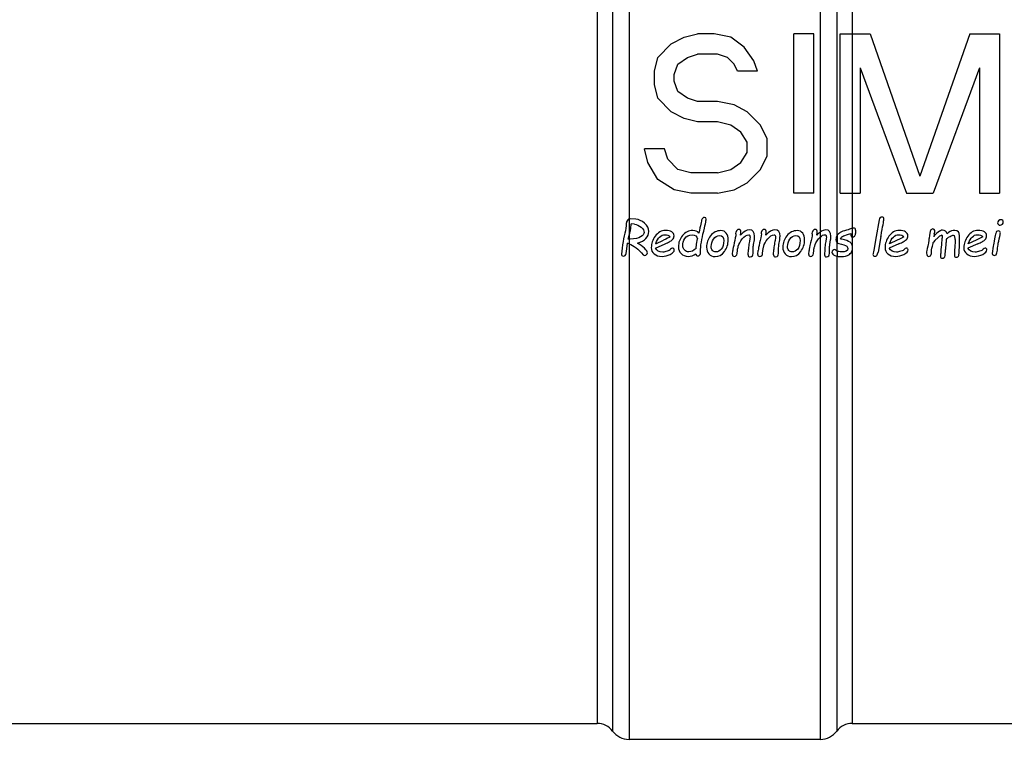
# Model space of a CAD drawing. Header units: millimetres. Extents: x 0 to 297, y 0 to 210.
# Tile 283 of 499: x 139 to 150, y 148 to 156. Entities that reach past the tile are written whole.
import ezdxf

# ---------------------------------------------------------------- set-up
doc = ezdxf.new("R2010")
doc.units = ezdxf.units.MM
doc.header["$LTSCALE"] = 16.335
doc.layers.get('0').update_dxf_attribs({"linetype": 'CONTINUOUS'})
doc.layers.add('08_SURFACES', color=7, linetype='CONTINUOUS')
doc.layers.add('AXES_REF', color=7, linetype='CONTINUOUS')

msp = doc.modelspace()

# ---------------------------------------------------------------- linework, layer by layer
at = {"color": 9, "linetype": 'Continuous'}
for p, q in [((147.506, 161.271), (147.506, 153.409)), ((147.688, 161.223), (147.688, 153.363)), ((147.856, 161.185), (147.856, 155.586)), ((145.406, 161.082), (145.406, 153.552)), ((145.224, 161), (145.224, 147.928)), ((145.056, 160.929), (145.056, 148.012)), ((145.406, 153.28), (145.406, 147.837)), ((147.506, 153.354), (147.506, 147.837)), ((147.688, 153.144), (147.688, 147.928))]:
    msp.add_line(p, q, dxfattribs=at)
at = {"layer": '08_SURFACES', "color": 7, "linetype": 'Continuous'}
for p, q in [((145.867, 155.475), (146.012, 155.549)), ((146.012, 155.549), (146.158, 155.586)), ((146.341, 155.586), (146.158, 155.586)), ((146.523, 155.549), (146.341, 155.586)), ((146.669, 155.438), (146.523, 155.549)), ((147.216, 153.836), (147.216, 155.586)), ((147.434, 155.586), (147.216, 155.586)), ((147.434, 153.836), (147.434, 155.586)), ((147.726, 153.836), (147.726, 155.586)), ((147.726, 155.586), (148.054, 155.586)), ((148.054, 155.586), (148.601, 154.023)), ((149.148, 155.586), (148.601, 154.023)), ((149.148, 155.586), (149.476, 155.586)), ((149.476, 155.586), (149.476, 153.836)), ((145.721, 155.326), (145.867, 155.475)), ((146.778, 155.289), (146.669, 155.438)), ((145.684, 155.177), (145.721, 155.326)), ((145.94, 155.251), (146.049, 155.326)), ((146.049, 155.326), (146.158, 155.363)), ((146.377, 155.363), (146.158, 155.363)), ((146.486, 155.326), (146.377, 155.363)), ((146.559, 155.251), (146.486, 155.326)), ((145.903, 155.14), (145.94, 155.251)), ((146.596, 155.177), (146.559, 155.251)), ((146.815, 155.177), (146.778, 155.289)), ((147.945, 155.214), (147.945, 153.836)), ((147.945, 155.214), (148.455, 153.836)), ((149.257, 155.214), (148.747, 153.836)), ((149.257, 155.214), (149.257, 153.836)), ((145.684, 155.028), (145.684, 155.177)), ((145.903, 155.065), (145.903, 155.14)), ((146.815, 155.177), (146.596, 155.177)), ((145.721, 154.879), (145.684, 155.028)), ((145.94, 154.953), (145.903, 155.065)), ((146.049, 154.879), (145.94, 154.953)), ((145.867, 154.73), (145.721, 154.879)), ((146.158, 154.842), (146.049, 154.879)), ((146.377, 154.842), (146.158, 154.842)), ((146.559, 154.805), (146.377, 154.842)), ((146.705, 154.73), (146.559, 154.805)), ((146.012, 154.656), (145.867, 154.73)), ((146.851, 154.581), (146.705, 154.73)), ((146.158, 154.618), (146.012, 154.656)), ((146.377, 154.618), (146.158, 154.618)), ((146.523, 154.581), (146.377, 154.618)), ((146.632, 154.507), (146.523, 154.581)), ((146.924, 154.432), (146.851, 154.581)), ((146.705, 154.395), (146.632, 154.507)), ((146.705, 154.283), (146.705, 154.395)), ((146.924, 154.246), (146.924, 154.432)), ((145.611, 154.172), (145.575, 154.321)), ((145.794, 154.321), (145.575, 154.321)), ((145.83, 154.209), (145.794, 154.321)), ((146.632, 154.172), (146.705, 154.283)), ((146.851, 154.097), (146.924, 154.246)), ((145.721, 153.985), (145.611, 154.172)), ((145.94, 154.097), (145.83, 154.209)), ((146.523, 154.097), (146.632, 154.172)), ((146.085, 154.06), (145.94, 154.097)), ((146.377, 154.06), (146.085, 154.06)), ((146.377, 154.06), (146.523, 154.097)), ((146.705, 153.948), (146.851, 154.097)), ((145.903, 153.874), (145.721, 153.985)), ((146.559, 153.874), (146.705, 153.948)), ((146.085, 153.836), (145.903, 153.874)), ((146.377, 153.836), (146.085, 153.836)), ((146.377, 153.836), (146.559, 153.874)), ((147.434, 153.836), (147.216, 153.836)), ((147.726, 153.836), (147.945, 153.836)), ((148.455, 153.836), (148.747, 153.836)), ((149.257, 153.836), (149.476, 153.836)), ((145.481, 153.549), (145.419, 153.554)), ((145.424, 153.448), (145.428, 153.498)), ((145.466, 153.495), (145.428, 153.498)), ((148.154, 153.544), (148.122, 153.359)), ((145.396, 153.331), (145.41, 153.384)), ((146.58, 153.388), (146.582, 153.41)), ((146.629, 153.374), (146.634, 153.405)), ((146.859, 153.388), (146.861, 153.41)), ((146.908, 153.374), (146.913, 153.405)), ((147.418, 153.388), (147.421, 153.41)), ((147.468, 153.374), (147.472, 153.405)), ((147.894, 153.43), (147.892, 153.411)), ((147.892, 153.411), (147.893, 153.394)), ((148.757, 153.384), (148.753, 153.356)), ((148.758, 153.391), (148.757, 153.384)), ((145.381, 153.223), (145.387, 153.287)), ((145.419, 153.331), (145.396, 153.331)), ((145.696, 153.232), (145.802, 153.28)), ((145.699, 153.28), (145.784, 153.319)), ((146.142, 153.229), (146.148, 153.274)), ((146.148, 153.274), (146.159, 153.335)), ((146.773, 153.273), (146.782, 153.323)), ((147.052, 153.273), (147.061, 153.323)), ((147.612, 153.273), (147.62, 153.323)), ((147.74, 153.274), (147.766, 153.268)), ((148.122, 153.359), (148.093, 153.209)), ((148.173, 153.359), (148.141, 153.188)), ((148.37, 153.28), (148.264, 153.232)), ((148.352, 153.319), (148.267, 153.28)), ((148.764, 153.316), (148.749, 153.299)), ((148.801, 153.35), (148.764, 153.316)), ((148.886, 153.286), (148.883, 153.216)), ((148.916, 153.351), (148.932, 153.36)), ((148.987, 153.317), (148.983, 153.235)), ((149.236, 153.28), (149.129, 153.232)), ((149.218, 153.319), (149.132, 153.28)), ((145.329, 153.233), (145.321, 153.167)), ((145.374, 153.172), (145.381, 153.223)), ((146.541, 153.162), (146.545, 153.205)), ((146.594, 153.172), (146.596, 153.205)), ((146.715, 153.16), (146.717, 153.217)), ((146.82, 153.162), (146.824, 153.205)), ((146.873, 153.172), (146.875, 153.205)), ((146.994, 153.16), (146.996, 153.217)), ((147.38, 153.162), (147.384, 153.205)), ((147.432, 153.172), (147.435, 153.205)), ((147.555, 153.217), (147.554, 153.16)), ((148.828, 153.165), (148.826, 153.142)), ((149.406, 153.253), (149.396, 153.173))]:
    msp.add_line(p, q, dxfattribs=at)
at = {"layer": '08_SURFACES', "color": 9, "linetype": 'Continuous'}
for p, q in [((147.856, 155.586), (147.856, 148.012)), ((145.406, 153.552), (145.406, 153.28)), ((147.506, 153.409), (147.506, 153.354)), ((147.693, 153.373), (147.693, 153.292)), ((147.688, 153.298), (147.688, 153.202)), ((147.693, 153.199), (147.693, 153.143))]:
    msp.add_line(p, q, dxfattribs=at)
at = {"layer": '08_SURFACES', "color": 7, "linetype": 'Continuous'}
for centre, radius, start, end in [((147.772, 153.324), 0.093, 147.9017, 150.427), ((145.321, 153.063), 0.233, 68.5318, 73.3377), ((149.373, 153.253), 0.487, 170.3866, 176.1227), ((149.787, 153.156), 0.808, 174.3651, 180.0764)]:
    msp.add_arc(centre, radius, start, end, dxfattribs=at)
for points in [[(145.378, 153.522), (145.376, 153.514), (145.375, 153.498), (145.373, 153.476)], [(145.393, 153.544), (145.385, 153.537), (145.381, 153.53), (145.378, 153.522)], [(145.406, 153.552), (145.401, 153.551), (145.397, 153.548), (145.393, 153.544)], [(145.419, 153.554), (145.414, 153.554), (145.41, 153.553), (145.406, 153.552)], [(145.466, 153.495), (145.492, 153.492), (145.516, 153.481), (145.538, 153.463)], [(145.576, 153.505), (145.544, 153.532), (145.513, 153.547), (145.481, 153.549)], [(145.623, 153.414), (145.623, 153.448), (145.608, 153.479), (145.576, 153.505)], [(146.205, 153.545), (146.2, 153.53), (146.19, 153.481), (146.173, 153.398)], [(146.233, 153.569), (146.22, 153.569), (146.21, 153.561), (146.205, 153.545)], [(146.217, 153.384), (146.241, 153.483), (146.253, 153.539), (146.253, 153.551)], [(146.253, 153.551), (146.253, 153.563), (146.246, 153.569), (146.233, 153.569)], [(148.165, 153.568), (148.159, 153.564), (148.156, 153.556), (148.154, 153.544)], [(148.184, 153.573), (148.177, 153.573), (148.17, 153.571), (148.165, 153.568)], [(148.18, 153.403), (148.197, 153.496), (148.206, 153.547), (148.206, 153.554)], [(148.206, 153.554), (148.206, 153.567), (148.198, 153.573), (148.184, 153.573)], [(149.466, 153.533), (149.459, 153.526), (149.455, 153.518), (149.455, 153.509)], [(149.455, 153.509), (149.455, 153.501), (149.458, 153.495), (149.463, 153.491)], [(149.463, 153.491), (149.468, 153.486), (149.474, 153.484), (149.482, 153.484)], [(149.491, 153.544), (149.482, 153.544), (149.474, 153.54), (149.466, 153.533)], [(149.482, 153.484), (149.491, 153.484), (149.499, 153.487), (149.507, 153.494)], [(149.51, 153.536), (149.505, 153.541), (149.499, 153.544), (149.491, 153.544)], [(149.507, 153.494), (149.514, 153.501), (149.517, 153.509), (149.517, 153.519)], [(149.517, 153.519), (149.517, 153.525), (149.515, 153.531), (149.51, 153.536)], [(145.373, 153.476), (145.371, 153.443), (145.365, 153.406), (145.353, 153.366)], [(145.41, 153.384), (145.414, 153.399), (145.418, 153.412), (145.42, 153.423)], [(145.42, 153.423), (145.422, 153.434), (145.423, 153.442), (145.424, 153.448)], [(145.497, 153.287), (145.581, 153.313), (145.623, 153.355), (145.623, 153.414)], [(145.571, 153.404), (145.571, 153.388), (145.558, 153.371), (145.533, 153.355)], [(145.538, 153.463), (145.56, 153.445), (145.571, 153.425), (145.571, 153.404)], [(145.806, 153.426), (145.76, 153.426), (145.722, 153.405), (145.693, 153.364)], [(145.699, 153.28), (145.723, 153.346), (145.756, 153.379), (145.799, 153.379)], [(145.799, 153.379), (145.825, 153.379), (145.845, 153.372), (145.858, 153.358)], [(145.876, 153.41), (145.86, 153.421), (145.836, 153.426), (145.806, 153.426)], [(145.9, 153.367), (145.9, 153.386), (145.892, 153.4), (145.876, 153.41)], [(146.107, 153.425), (146.06, 153.425), (146.022, 153.407), (145.993, 153.37)], [(146.02, 153.338), (146.037, 153.364), (146.063, 153.377), (146.101, 153.377)], [(146.101, 153.377), (146.131, 153.377), (146.151, 153.363), (146.159, 153.335)], [(146.173, 153.398), (146.157, 153.416), (146.135, 153.425), (146.107, 153.425)], [(146.196, 153.27), (146.202, 153.309), (146.208, 153.347), (146.217, 153.384)], [(146.415, 153.424), (146.369, 153.424), (146.331, 153.405), (146.301, 153.368)], [(146.474, 153.396), (146.461, 153.415), (146.441, 153.424), (146.415, 153.424)], [(146.495, 153.324), (146.495, 153.354), (146.488, 153.378), (146.474, 153.396)], [(146.58, 153.388), (146.577, 153.362), (146.571, 153.329), (146.561, 153.289)], [(146.592, 153.43), (146.586, 153.425), (146.583, 153.418), (146.582, 153.41)], [(146.613, 153.438), (146.605, 153.438), (146.598, 153.435), (146.592, 153.43)], [(146.634, 153.405), (146.636, 153.427), (146.629, 153.438), (146.613, 153.438)], [(146.728, 153.432), (146.697, 153.432), (146.664, 153.413), (146.629, 153.374)], [(146.65, 153.334), (146.674, 153.364), (146.697, 153.379), (146.72, 153.379)], [(146.72, 153.379), (146.73, 153.379), (146.735, 153.37), (146.735, 153.351)], [(146.785, 153.362), (146.785, 153.409), (146.766, 153.432), (146.728, 153.432)], [(146.859, 153.388), (146.856, 153.362), (146.85, 153.329), (146.84, 153.289)], [(146.871, 153.43), (146.865, 153.425), (146.862, 153.418), (146.861, 153.41)], [(146.892, 153.438), (146.884, 153.438), (146.877, 153.435), (146.871, 153.43)], [(146.913, 153.405), (146.915, 153.427), (146.908, 153.438), (146.892, 153.438)], [(147.008, 153.432), (146.976, 153.432), (146.943, 153.413), (146.908, 153.374)], [(146.929, 153.334), (146.953, 153.364), (146.976, 153.379), (146.999, 153.379)], [(146.999, 153.379), (147.009, 153.379), (147.014, 153.37), (147.014, 153.351)], [(147.064, 153.362), (147.064, 153.409), (147.045, 153.432), (147.008, 153.432)], [(147.253, 153.424), (147.207, 153.424), (147.17, 153.405), (147.14, 153.368)], [(147.313, 153.396), (147.299, 153.415), (147.279, 153.424), (147.253, 153.424)], [(147.334, 153.324), (147.334, 153.354), (147.327, 153.378), (147.313, 153.396)], [(147.418, 153.388), (147.416, 153.362), (147.41, 153.329), (147.4, 153.289)], [(147.431, 153.43), (147.425, 153.425), (147.422, 153.418), (147.421, 153.41)], [(147.451, 153.438), (147.443, 153.438), (147.436, 153.435), (147.431, 153.43)], [(147.472, 153.405), (147.474, 153.427), (147.467, 153.438), (147.451, 153.438)], [(147.506, 153.409), (147.493, 153.4), (147.481, 153.388), (147.468, 153.374)], [(147.567, 153.432), (147.547, 153.432), (147.527, 153.425), (147.506, 153.409)], [(147.506, 153.354), (147.524, 153.371), (147.541, 153.379), (147.558, 153.379)], [(147.558, 153.379), (147.568, 153.379), (147.573, 153.37), (147.573, 153.351)], [(147.623, 153.362), (147.623, 153.409), (147.604, 153.432), (147.567, 153.432)], [(147.726, 153.404), (147.712, 153.396), (147.701, 153.386), (147.693, 153.373)], [(147.796, 153.43), (147.764, 153.421), (147.741, 153.413), (147.726, 153.404)], [(147.751, 153.361), (147.764, 153.368), (147.785, 153.377), (147.816, 153.385)], [(147.848, 153.447), (147.838, 153.442), (147.821, 153.437), (147.796, 153.43)], [(147.816, 153.385), (147.826, 153.388), (147.835, 153.39), (147.842, 153.392)], [(147.842, 153.392), (147.842, 153.377), (147.843, 153.367), (147.845, 153.362)], [(147.856, 153.449), (147.853, 153.449), (147.85, 153.448), (147.848, 153.447)], [(147.872, 153.452), (147.866, 153.452), (147.861, 153.451), (147.856, 153.449)], [(147.894, 153.43), (147.894, 153.444), (147.886, 153.452), (147.872, 153.452)], [(147.883, 153.362), (147.89, 153.367), (147.893, 153.378), (147.893, 153.394)], [(148.173, 153.359), (148.175, 153.372), (148.177, 153.387), (148.18, 153.403)], [(148.374, 153.426), (148.328, 153.426), (148.29, 153.405), (148.261, 153.364)], [(148.267, 153.28), (148.291, 153.346), (148.324, 153.379), (148.367, 153.379)], [(148.367, 153.379), (148.393, 153.379), (148.413, 153.372), (148.426, 153.358)], [(148.444, 153.41), (148.428, 153.421), (148.404, 153.426), (148.374, 153.426)], [(148.468, 153.367), (148.468, 153.386), (148.46, 153.4), (148.444, 153.41)], [(148.717, 153.425), (148.711, 153.413), (148.705, 153.385), (148.702, 153.342)], [(148.741, 153.443), (148.732, 153.443), (148.724, 153.437), (148.717, 153.425)], [(148.758, 153.435), (148.753, 153.44), (148.748, 153.443), (148.741, 153.443)], [(148.801, 153.407), (148.78, 153.391), (148.765, 153.374), (148.753, 153.356)], [(148.765, 153.418), (148.765, 153.424), (148.762, 153.43), (148.758, 153.435)], [(148.758, 153.391), (148.763, 153.406), (148.765, 153.415), (148.765, 153.418)], [(148.849, 153.429), (148.837, 153.429), (148.821, 153.422), (148.801, 153.407)], [(148.801, 153.35), (148.815, 153.363), (148.828, 153.372), (148.842, 153.377)], [(148.842, 153.377), (148.844, 153.371), (148.845, 153.364), (148.845, 153.356)], [(148.899, 153.389), (148.893, 153.416), (148.876, 153.429), (148.849, 153.429)], [(148.916, 153.405), (148.91, 153.4), (148.904, 153.395), (148.899, 153.389)], [(148.984, 153.427), (148.958, 153.427), (148.936, 153.419), (148.916, 153.405)], [(148.932, 153.36), (148.95, 153.37), (148.962, 153.375), (148.967, 153.375)], [(148.967, 153.375), (148.974, 153.375), (148.979, 153.368), (148.982, 153.354)], [(149.037, 153.366), (149.037, 153.406), (149.019, 153.427), (148.984, 153.427)], [(149.239, 153.426), (149.193, 153.426), (149.156, 153.405), (149.127, 153.364)], [(149.132, 153.28), (149.156, 153.346), (149.189, 153.379), (149.232, 153.379)], [(149.232, 153.379), (149.259, 153.379), (149.278, 153.372), (149.291, 153.358)], [(149.309, 153.41), (149.293, 153.421), (149.27, 153.426), (149.239, 153.426)], [(149.334, 153.367), (149.334, 153.386), (149.326, 153.4), (149.309, 153.41)], [(149.434, 153.394), (149.432, 153.383), (149.428, 153.363), (149.421, 153.333)], [(149.464, 153.421), (149.447, 153.421), (149.437, 153.412), (149.434, 153.394)], [(149.485, 153.4), (149.485, 153.414), (149.478, 153.421), (149.464, 153.421)], [(149.472, 153.333), (149.481, 153.373), (149.485, 153.396), (149.485, 153.4)], [(145.353, 153.366), (145.343, 153.327), (145.335, 153.283), (145.329, 153.233)], [(145.406, 153.28), (145.457, 153.26), (145.509, 153.22), (145.56, 153.16)], [(145.533, 153.355), (145.508, 153.339), (145.47, 153.331), (145.419, 153.331)], [(145.574, 153.23), (145.552, 153.252), (145.526, 153.271), (145.497, 153.287)], [(145.693, 153.364), (145.664, 153.323), (145.65, 153.282), (145.65, 153.239)], [(145.858, 153.358), (145.844, 153.348), (145.82, 153.335), (145.784, 153.319)], [(145.802, 153.28), (145.822, 153.288), (145.838, 153.296), (145.85, 153.302)], [(145.85, 153.302), (145.862, 153.308), (145.874, 153.316), (145.884, 153.327)], [(145.884, 153.327), (145.895, 153.338), (145.9, 153.351), (145.9, 153.367)], [(145.993, 153.37), (145.963, 153.334), (145.948, 153.292), (145.948, 153.247)], [(145.995, 153.259), (145.995, 153.286), (146.003, 153.312), (146.02, 153.338)], [(146.189, 153.173), (146.189, 153.199), (146.191, 153.23), (146.196, 153.27)], [(146.301, 153.368), (146.272, 153.33), (146.257, 153.289), (146.257, 153.243)], [(146.308, 153.25), (146.308, 153.277), (146.317, 153.304), (146.334, 153.331)], [(146.334, 153.331), (146.352, 153.358), (146.374, 153.371), (146.401, 153.371)], [(146.401, 153.371), (146.431, 153.371), (146.446, 153.352), (146.446, 153.315)], [(146.446, 153.315), (146.446, 153.274), (146.437, 153.243), (146.419, 153.222)], [(146.453, 153.194), (146.481, 153.231), (146.495, 153.274), (146.495, 153.324)], [(146.561, 153.289), (146.552, 153.249), (146.547, 153.221), (146.545, 153.205)], [(146.606, 153.254), (146.612, 153.277), (146.626, 153.304), (146.65, 153.334)], [(146.723, 153.275), (146.719, 153.252), (146.717, 153.232), (146.717, 153.217)], [(146.732, 153.323), (146.73, 153.315), (146.727, 153.299), (146.723, 153.275)], [(146.735, 153.351), (146.735, 153.343), (146.734, 153.334), (146.732, 153.323)], [(146.77, 153.217), (146.77, 153.241), (146.771, 153.26), (146.773, 153.273)], [(146.782, 153.323), (146.784, 153.338), (146.785, 153.351), (146.785, 153.362)], [(146.84, 153.289), (146.831, 153.249), (146.826, 153.221), (146.824, 153.205)], [(146.885, 153.254), (146.891, 153.277), (146.905, 153.304), (146.929, 153.334)], [(147.002, 153.275), (146.998, 153.252), (146.996, 153.232), (146.996, 153.217)], [(147.011, 153.323), (147.009, 153.315), (147.006, 153.299), (147.002, 153.275)], [(147.014, 153.351), (147.014, 153.343), (147.013, 153.334), (147.011, 153.323)], [(147.049, 153.217), (147.049, 153.241), (147.05, 153.26), (147.052, 153.273)], [(147.061, 153.323), (147.063, 153.338), (147.064, 153.351), (147.064, 153.362)], [(147.14, 153.368), (147.11, 153.33), (147.095, 153.289), (147.095, 153.243)], [(147.147, 153.25), (147.147, 153.277), (147.155, 153.304), (147.173, 153.331)], [(147.173, 153.331), (147.19, 153.358), (147.212, 153.371), (147.239, 153.371)], [(147.239, 153.371), (147.27, 153.371), (147.284, 153.352), (147.284, 153.315)], [(147.284, 153.315), (147.284, 153.274), (147.275, 153.243), (147.258, 153.222)], [(147.292, 153.194), (147.32, 153.231), (147.334, 153.274), (147.334, 153.324)], [(147.4, 153.289), (147.39, 153.249), (147.385, 153.221), (147.384, 153.205)], [(147.445, 153.254), (147.45, 153.277), (147.464, 153.304), (147.488, 153.334)], [(147.488, 153.334), (147.494, 153.342), (147.5, 153.348), (147.506, 153.354)], [(147.561, 153.275), (147.558, 153.252), (147.556, 153.232), (147.555, 153.217)], [(147.571, 153.323), (147.568, 153.315), (147.565, 153.299), (147.561, 153.275)], [(147.573, 153.351), (147.573, 153.343), (147.572, 153.334), (147.571, 153.323)], [(147.608, 153.217), (147.608, 153.241), (147.609, 153.26), (147.612, 153.273)], [(147.62, 153.323), (147.622, 153.338), (147.623, 153.351), (147.623, 153.362)], [(147.691, 153.37), (147.683, 153.355), (147.679, 153.34), (147.679, 153.324)], [(147.679, 153.324), (147.679, 153.314), (147.682, 153.304), (147.689, 153.296)], [(147.689, 153.296), (147.69, 153.294), (147.692, 153.293), (147.693, 153.292)], [(147.693, 153.292), (147.702, 153.285), (147.717, 153.279), (147.74, 153.274)], [(147.73, 153.333), (147.732, 153.343), (147.739, 153.353), (147.751, 153.361)], [(147.745, 153.329), (147.74, 153.33), (147.735, 153.331), (147.73, 153.333)], [(147.833, 153.296), (147.815, 153.31), (147.785, 153.322), (147.745, 153.329)], [(147.766, 153.268), (147.794, 153.26), (147.809, 153.247), (147.809, 153.227)], [(147.856, 153.266), (147.851, 153.277), (147.844, 153.287), (147.833, 153.296)], [(147.845, 153.362), (147.847, 153.358), (147.851, 153.356), (147.856, 153.355)], [(147.856, 153.355), (147.858, 153.355), (147.86, 153.354), (147.863, 153.354)], [(147.861, 153.237), (147.861, 153.247), (147.859, 153.257), (147.856, 153.266)], [(147.863, 153.354), (147.87, 153.354), (147.876, 153.357), (147.883, 153.362)], [(148.261, 153.364), (148.232, 153.323), (148.218, 153.282), (148.218, 153.239)], [(148.426, 153.358), (148.412, 153.348), (148.388, 153.335), (148.352, 153.319)], [(148.37, 153.28), (148.39, 153.288), (148.406, 153.296), (148.418, 153.302)], [(148.418, 153.302), (148.43, 153.308), (148.442, 153.316), (148.452, 153.327)], [(148.452, 153.327), (148.463, 153.338), (148.468, 153.351), (148.468, 153.367)], [(148.698, 153.305), (148.697, 153.298), (148.694, 153.281), (148.687, 153.254)], [(148.702, 153.342), (148.7, 153.324), (148.699, 153.312), (148.698, 153.305)], [(148.738, 153.253), (148.744, 153.277), (148.748, 153.292), (148.749, 153.299)], [(148.843, 153.334), (148.84, 153.313), (148.837, 153.282), (148.834, 153.241)], [(148.845, 153.356), (148.845, 153.35), (148.844, 153.342), (148.843, 153.334)], [(148.892, 153.334), (148.898, 153.339), (148.906, 153.345), (148.916, 153.351)], [(148.982, 153.354), (148.986, 153.34), (148.987, 153.327), (148.987, 153.317)], [(149.034, 153.245), (149.036, 153.293), (149.037, 153.333), (149.037, 153.366)], [(149.127, 153.364), (149.098, 153.323), (149.083, 153.282), (149.083, 153.239)], [(149.291, 153.358), (149.278, 153.348), (149.253, 153.335), (149.218, 153.319)], [(149.236, 153.28), (149.256, 153.288), (149.271, 153.296), (149.284, 153.302)], [(149.284, 153.302), (149.296, 153.308), (149.307, 153.316), (149.318, 153.327)], [(149.318, 153.327), (149.328, 153.338), (149.334, 153.351), (149.334, 153.367)], [(149.421, 153.333), (149.414, 153.3), (149.409, 153.273), (149.406, 153.253)], [(149.457, 153.253), (149.459, 153.27), (149.464, 153.296), (149.472, 153.333)], [(145.321, 153.167), (145.321, 153.161), (145.323, 153.156), (145.327, 153.151)], [(145.364, 153.153), (145.369, 153.159), (145.373, 153.165), (145.374, 153.172)], [(145.56, 153.16), (145.565, 153.154), (145.571, 153.151), (145.577, 153.151)], [(145.608, 153.182), (145.608, 153.193), (145.597, 153.209), (145.574, 153.23)], [(145.577, 153.151), (145.585, 153.151), (145.593, 153.154), (145.599, 153.161)], [(145.599, 153.161), (145.605, 153.167), (145.608, 153.174), (145.608, 153.182)], [(145.65, 153.239), (145.65, 153.209), (145.66, 153.186), (145.681, 153.168)], [(145.681, 153.168), (145.702, 153.151), (145.731, 153.142), (145.768, 153.142)], [(145.776, 153.189), (145.737, 153.189), (145.711, 153.203), (145.696, 153.232)], [(145.768, 153.142), (145.798, 153.142), (145.828, 153.15), (145.858, 153.164)], [(145.824, 153.197), (145.805, 153.192), (145.789, 153.189), (145.776, 153.189)], [(145.862, 153.219), (145.855, 153.21), (145.842, 153.203), (145.824, 153.197)], [(145.858, 153.164), (145.888, 153.179), (145.903, 153.195), (145.903, 153.213)], [(145.883, 153.232), (145.876, 153.232), (145.869, 153.228), (145.862, 153.219)], [(145.897, 153.226), (145.894, 153.23), (145.889, 153.232), (145.883, 153.232)], [(145.903, 153.213), (145.903, 153.218), (145.901, 153.222), (145.897, 153.226)], [(145.948, 153.247), (145.948, 153.217), (145.958, 153.192), (145.977, 153.172)], [(145.977, 153.172), (145.996, 153.152), (146.022, 153.142), (146.055, 153.142)], [(146.014, 153.212), (146.002, 153.225), (145.995, 153.241), (145.995, 153.259)], [(146.063, 153.191), (146.043, 153.191), (146.027, 153.198), (146.014, 153.212)], [(146.055, 153.142), (146.084, 153.142), (146.113, 153.152), (146.14, 153.17)], [(146.142, 153.229), (146.116, 153.204), (146.09, 153.191), (146.063, 153.191)], [(146.14, 153.17), (146.143, 153.154), (146.15, 153.146), (146.16, 153.146)], [(146.181, 153.155), (146.186, 153.161), (146.189, 153.167), (146.189, 153.173)], [(146.257, 153.243), (146.257, 153.213), (146.265, 153.188), (146.282, 153.168)], [(146.282, 153.168), (146.299, 153.149), (146.322, 153.139), (146.35, 153.139)], [(146.322, 153.207), (146.313, 153.217), (146.308, 153.232), (146.308, 153.25)], [(146.359, 153.191), (146.344, 153.191), (146.332, 153.196), (146.322, 153.207)], [(146.35, 153.139), (146.391, 153.139), (146.426, 153.157), (146.453, 153.194)], [(146.419, 153.222), (146.402, 153.202), (146.382, 153.191), (146.359, 153.191)], [(146.541, 153.162), (146.541, 153.148), (146.549, 153.142), (146.563, 153.142)], [(146.584, 153.15), (146.589, 153.155), (146.593, 153.163), (146.594, 153.172)], [(146.596, 153.205), (146.597, 153.216), (146.599, 153.228), (146.603, 153.24)], [(146.603, 153.24), (146.604, 153.245), (146.605, 153.249), (146.606, 153.254)], [(146.715, 153.16), (146.714, 153.144), (146.721, 153.135), (146.737, 153.135)], [(146.762, 153.149), (146.767, 153.158), (146.77, 153.181), (146.77, 153.217)], [(146.82, 153.162), (146.82, 153.148), (146.828, 153.142), (146.842, 153.142)], [(146.863, 153.15), (146.869, 153.155), (146.872, 153.163), (146.873, 153.172)], [(146.875, 153.205), (146.876, 153.216), (146.878, 153.228), (146.882, 153.24)], [(146.882, 153.24), (146.883, 153.245), (146.884, 153.249), (146.885, 153.254)], [(146.994, 153.16), (146.993, 153.144), (147, 153.135), (147.016, 153.135)], [(147.041, 153.149), (147.046, 153.158), (147.049, 153.181), (147.049, 153.217)], [(147.095, 153.243), (147.095, 153.213), (147.104, 153.188), (147.121, 153.168)], [(147.121, 153.168), (147.138, 153.149), (147.16, 153.139), (147.189, 153.139)], [(147.161, 153.207), (147.151, 153.217), (147.147, 153.232), (147.147, 153.25)], [(147.197, 153.191), (147.182, 153.191), (147.17, 153.196), (147.161, 153.207)], [(147.189, 153.139), (147.23, 153.139), (147.264, 153.157), (147.292, 153.194)], [(147.258, 153.222), (147.24, 153.202), (147.22, 153.191), (147.197, 153.191)], [(147.38, 153.162), (147.38, 153.148), (147.387, 153.142), (147.402, 153.142)], [(147.422, 153.15), (147.428, 153.155), (147.431, 153.163), (147.432, 153.172)], [(147.435, 153.205), (147.435, 153.216), (147.438, 153.228), (147.441, 153.24)], [(147.441, 153.24), (147.442, 153.245), (147.444, 153.249), (147.445, 153.254)], [(147.554, 153.16), (147.553, 153.144), (147.56, 153.135), (147.575, 153.135)], [(147.601, 153.149), (147.605, 153.158), (147.608, 153.181), (147.608, 153.217)], [(147.645, 153.207), (147.638, 153.201), (147.635, 153.194), (147.635, 153.185)], [(147.635, 153.185), (147.635, 153.171), (147.645, 153.16), (147.665, 153.152)], [(147.666, 153.216), (147.659, 153.216), (147.652, 153.213), (147.645, 153.207)], [(147.685, 153.204), (147.678, 153.212), (147.672, 153.216), (147.666, 153.216)], [(147.693, 153.199), (147.69, 153.201), (147.687, 153.202), (147.685, 153.204)], [(147.709, 153.195), (147.703, 153.196), (147.698, 153.197), (147.693, 153.199)], [(147.741, 153.191), (147.732, 153.191), (147.722, 153.192), (147.709, 153.195)], [(147.732, 153.139), (147.771, 153.139), (147.802, 153.147), (147.826, 153.164)], [(147.809, 153.227), (147.809, 153.203), (147.786, 153.191), (147.741, 153.191)], [(147.826, 153.164), (147.84, 153.175), (147.85, 153.188), (147.856, 153.205)], [(147.856, 153.205), (147.859, 153.214), (147.861, 153.225), (147.861, 153.237)], [(148.093, 153.209), (148.088, 153.182), (148.085, 153.167), (148.085, 153.163)], [(148.085, 153.163), (148.085, 153.15), (148.093, 153.143), (148.107, 153.143)], [(148.123, 153.147), (148.128, 153.15), (148.131, 153.154), (148.133, 153.158)], [(148.133, 153.158), (148.135, 153.163), (148.138, 153.173), (148.141, 153.188)], [(148.218, 153.239), (148.218, 153.209), (148.228, 153.186), (148.249, 153.168)], [(148.249, 153.168), (148.27, 153.151), (148.299, 153.142), (148.336, 153.142)], [(148.344, 153.189), (148.305, 153.189), (148.279, 153.203), (148.264, 153.232)], [(148.336, 153.142), (148.366, 153.142), (148.395, 153.15), (148.426, 153.164)], [(148.392, 153.197), (148.373, 153.192), (148.357, 153.189), (148.344, 153.189)], [(148.43, 153.219), (148.423, 153.21), (148.41, 153.203), (148.392, 153.197)], [(148.426, 153.164), (148.456, 153.179), (148.471, 153.195), (148.471, 153.213)], [(148.451, 153.232), (148.444, 153.232), (148.437, 153.228), (148.43, 153.219)], [(148.465, 153.226), (148.462, 153.23), (148.457, 153.232), (148.451, 153.232)], [(148.471, 153.213), (148.471, 153.218), (148.469, 153.222), (148.465, 153.226)], [(148.687, 153.254), (148.678, 153.217), (148.674, 153.191), (148.674, 153.177)], [(148.674, 153.177), (148.674, 153.153), (148.681, 153.141), (148.696, 153.141)], [(148.716, 153.148), (148.721, 153.152), (148.725, 153.157), (148.726, 153.162)], [(148.726, 153.162), (148.727, 153.166), (148.727, 153.175), (148.727, 153.186)], [(148.727, 153.186), (148.727, 153.2), (148.731, 153.222), (148.738, 153.253)], [(148.834, 153.241), (148.832, 153.205), (148.83, 153.179), (148.828, 153.165)], [(148.878, 153.15), (148.879, 153.158), (148.881, 153.181), (148.883, 153.216)], [(149.029, 153.152), (149.03, 153.155), (149.032, 153.186), (149.034, 153.245)], [(149.083, 153.239), (149.083, 153.209), (149.094, 153.186), (149.115, 153.168)], [(149.115, 153.168), (149.136, 153.151), (149.164, 153.142), (149.202, 153.142)], [(149.209, 153.189), (149.171, 153.189), (149.144, 153.203), (149.129, 153.232)], [(149.202, 153.142), (149.231, 153.142), (149.261, 153.15), (149.291, 153.164)], [(149.257, 153.197), (149.239, 153.192), (149.223, 153.189), (149.209, 153.189)], [(149.295, 153.219), (149.289, 153.21), (149.276, 153.203), (149.257, 153.197)], [(149.291, 153.164), (149.321, 153.179), (149.337, 153.195), (149.337, 153.213)], [(149.317, 153.232), (149.309, 153.232), (149.302, 153.228), (149.295, 153.219)], [(149.331, 153.226), (149.327, 153.23), (149.322, 153.232), (149.317, 153.232)], [(149.337, 153.213), (149.337, 153.218), (149.335, 153.222), (149.331, 153.226)], [(149.396, 153.173), (149.396, 153.159), (149.403, 153.153), (149.418, 153.153)], [(149.418, 153.153), (149.434, 153.153), (149.443, 153.162), (149.447, 153.18)], [(149.447, 153.18), (149.45, 153.197), (149.454, 153.222), (149.457, 153.253)], [(145.327, 153.151), (145.331, 153.147), (145.336, 153.145), (145.343, 153.145)], [(145.343, 153.145), (145.351, 153.145), (145.358, 153.148), (145.364, 153.153)], [(146.16, 153.146), (146.168, 153.146), (146.175, 153.15), (146.181, 153.155)], [(146.563, 153.142), (146.571, 153.142), (146.578, 153.145), (146.584, 153.15)], [(146.737, 153.135), (146.749, 153.135), (146.758, 153.14), (146.762, 153.149)], [(146.842, 153.142), (146.85, 153.142), (146.857, 153.145), (146.863, 153.15)], [(147.016, 153.135), (147.028, 153.135), (147.037, 153.14), (147.041, 153.149)], [(147.402, 153.142), (147.41, 153.142), (147.416, 153.145), (147.422, 153.15)], [(147.575, 153.135), (147.587, 153.135), (147.596, 153.14), (147.601, 153.149)], [(147.665, 153.152), (147.674, 153.148), (147.683, 153.145), (147.693, 153.143)], [(147.693, 153.143), (147.706, 153.14), (147.719, 153.139), (147.732, 153.139)], [(148.107, 153.143), (148.114, 153.143), (148.119, 153.144), (148.123, 153.147)], [(148.696, 153.141), (148.703, 153.141), (148.71, 153.143), (148.716, 153.148)], [(148.826, 153.142), (148.826, 153.128), (148.833, 153.121), (148.847, 153.121)], [(148.847, 153.121), (148.855, 153.121), (148.861, 153.124), (148.867, 153.129)], [(148.867, 153.129), (148.872, 153.134), (148.876, 153.141), (148.878, 153.15)], [(148.979, 153.155), (148.979, 153.14), (148.986, 153.132), (149, 153.132)], [(149, 153.132), (149.007, 153.132), (149.013, 153.134), (149.018, 153.138)], [(149.018, 153.138), (149.024, 153.143), (149.028, 153.147), (149.029, 153.152)]]:
    msp.add_open_spline(points, degree=3, dxfattribs=at)
at = {"layer": 'AXES_REF', "color": 7, "linetype": 'Continuous'}
for p, q in [((128.256, 148.012), (145.056, 148.012)), ((147.856, 148.012), (170.186, 148.012)), ((147.506, 147.837), (145.406, 147.837))]:
    msp.add_line(p, q, dxfattribs=at)
for centre, radius, start, end in [((145.056, 147.802), 0.21, 36.8699, 90), ((147.856, 147.802), 0.21, 90, 143.1301), ((145.406, 148.065), 0.228, 216.8699, 270), ((147.506, 148.065), 0.228, 270, 323.1301)]:
    msp.add_arc(centre, radius, start, end, dxfattribs=at)

doc.saveas('drawing.dxf')
